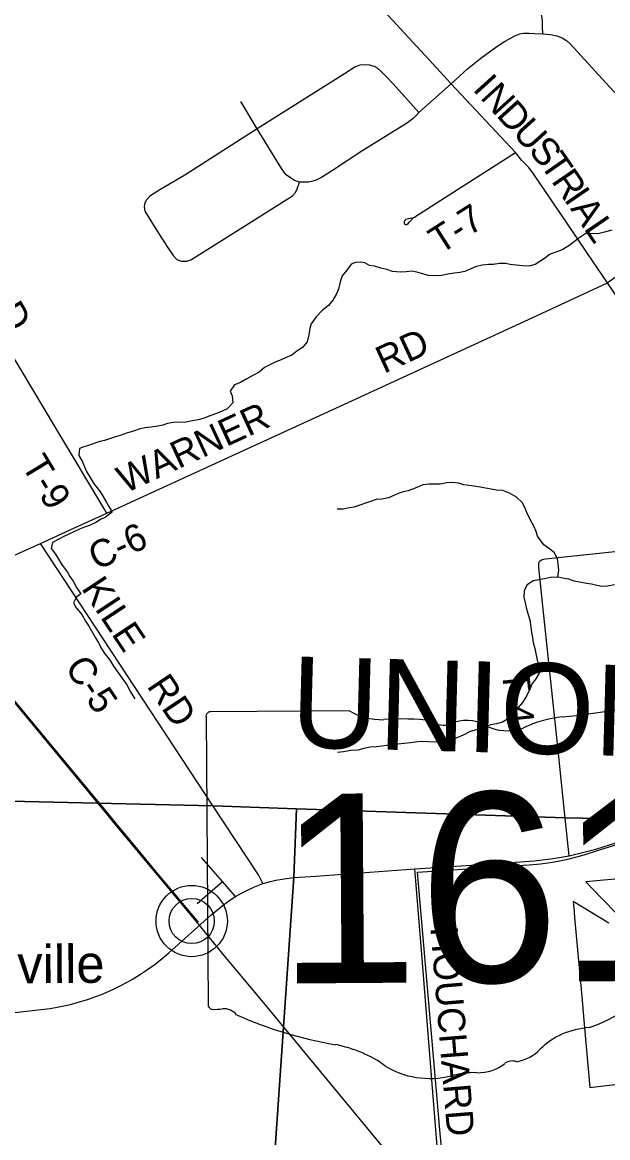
# Model space of a CAD drawing. Extents: x 114604 to 551442, y 316898 to 567001.
# Drawn here: x 145158 to 151606, y 436359 to 448649 of the extents above; entities that cross this region are included whole.
import ezdxf

# ---------------------------------------------------------------- set-up
doc = ezdxf.new("R2010")
doc.units = 0
for name, color, linetype in [('_CIVIL_CONSTRUCTION', 7, 'Continuous'), ('BD_X_Building', 7, 'Continuous'), ('GE_P_Alignment_1000_Bearings', 7, 'Continuous'), ('GE_P_Alignment_1000_Cardinal_Points', 7, 'Continuous'), ('GE_P_Alignment_100_Distances', 7, 'Continuous'), ('GE_P_Alignment_100_Stations', 7, 'Continuous'), ('GE_P_Alignment_500_Bearings', 7, 'Continuous'), ('GE_P_Alignment_500_Curve_Data', 7, 'Continuous'), ('GE_P_Alignment_500_Distances', 7, 'Continuous'), ('GE_X_Alignment', 7, 'Continuous'), ('PM_P_Cells', 7, 'Continuous'), ('PM_P_CL_Double_Solid', 7, 'Continuous'), ('PM_P_Crosswalk', 7, 'Continuous'), ('PM_X_Dotted_Line', 7, 'Continuous'), ('RS_Raster1', 7, 'Continuous')]:
    doc.layers.add(name, color=color, linetype=linetype)

msp = doc.modelspace()

# ---------------------------------------------------------------- linework, layer by layer
at = {"layer": '_CIVIL_CONSTRUCTION'}
for points in [[(148149, 439227), (148390, 439240), (149481, 439320), (150275, 439372), (150795, 439408), (150981, 439432), (151183, 439463), (151474, 439537), (151937, 439684), (152457, 439850)], [(144783, 437704), (145334, 437767), (145464, 437784), (145560, 437800), (145688, 437828), (145814, 437862), (145876, 437881), (145968, 437913), (146029, 437936), (146089, 437962), (146148, 437989), (146236, 438031), (146322, 438077), (146378, 438109), (146462, 438160), (146516, 438196), (146622, 438272), (146698, 438333), (146773, 438396), (147233, 438806), (147355, 438909), (147434, 438969), (147506, 439017), (147572, 439055), (147631, 439084), (147716, 439122), (147809, 439158), (147892, 439182), (147952, 439196), (148044, 439213), (148149, 439227)]]:
    msp.add_lwpolyline(points, dxfattribs=at)
at = {"layer": 'GE_P_Alignment_1000_Bearings'}
for points in [[(146007, 440046), (144493, 441870), (141847, 445068), (141213, 445836), (141158, 445902), (141088, 445966)], [(145998, 440038), (144484, 441862)], [(148042, 437573), (147814, 437848), (147364, 438390), (147124, 438682), (146647, 439256), (146439, 439506), (146167, 439833), (146105, 439909), (146057, 439967), (145998, 440038)], [(146546, 439377), (146467, 439492), (146177, 439841), (146114, 439917), (146066, 439975), (146007, 440046)], [(147099, 438732), (146656, 439264), (146467, 439492)], [(154570, 429704), (154430, 429872), (154230, 430114), (154144, 430218), (154057, 430324), (154018, 430370), (153623, 430848), (153199, 431358), (152953, 431658), (152889, 431734), (152628, 432050), (152401, 432322), (152202, 432563), (151700, 433168), (151275, 433667), (150546, 434554), (150058, 435155), (149707, 435567), (149303, 436050), (148169, 437422), (148042, 437573)]]:
    msp.add_lwpolyline(points, dxfattribs=at)
at = {"layer": 'GE_P_Alignment_1000_Cardinal_Points'}
for p, q in [((151183, 439463), (151139, 439879)), ((147364, 439181), (147133, 439448)), ((147085, 438939), (147364, 439181)), ((147506, 439017), (147364, 439181))]:
    msp.add_line(p, q, dxfattribs=at)
for points in [[(150893, 448521), (150889, 448602), (150889, 448649), (150884, 448699), (150876, 448732), (150863, 448769), (150846, 448798), (150822, 448830), (150751, 448904), (150624, 449037), (150468, 449197), (150245, 449416)], [(146091, 443242), (145524, 444186), (144634, 445668), (144605, 445714), (144574, 445744), (144535, 445772), (144471, 445810), (144389, 445862), (144361, 445884), (144322, 445923), (144291, 445965), (144125, 446218), (143331, 447419), (142960, 447984), (142931, 448022), (142886, 448063), (142843, 448090), (142687, 448170), (142589, 448225), (142546, 448256), (142514, 448285), (142481, 448325), (142431, 448397), (141902, 449196)], [(149883, 447972), (150061, 448138), (150209, 448254), (150386, 448383), (150471, 448437), (150523, 448469), (150583, 448500), (150639, 448522), (150680, 448529), (150740, 448529), (150800, 448526), (150893, 448521), (150975, 448514), (151047, 448501), (151104, 448479), (151152, 448449), (151189, 448415), (151238, 448364), (151545, 448028), (151715, 447841)], [(149525, 447655), (149242, 447972), (149166, 448053), (149107, 448112), (149069, 448144), (149038, 448161), (148981, 448177), (148933, 448179), (148876, 448177), (148821, 448155), (148706, 448080), (147744, 447476)], [(149883, 447972), (149525, 447655), (149498, 447623), (149462, 447590), (149434, 447568), (149389, 447533), (148911, 447235), (148575, 447017), (148454, 446941), (148403, 446914), (148359, 446897), (148312, 446888), (148276, 446888), (148211, 446887), (148158, 446905), (148111, 446934), (148065, 446968), (148020, 447026), (147744, 447476), (147564, 447777)], [(147744, 447476), (146947, 446966), (146674, 446805), (146563, 446732), (146525, 446693), (146508, 446659), (146501, 446619)], [(149471, 446500), (149820, 446721), (150590, 447216)], [(146501, 446619), (146509, 446570), (146657, 446327), (146757, 446172), (146820, 446079), (146862, 446036), (146913, 446016), (146969, 446016), (147016, 446033), (147615, 446412), (148063, 446693), (148133, 446739), (148166, 446775), (148187, 446815), (148211, 446887)], [(149453, 446491), (149407, 446483), (149383, 446475), (149369, 446463), (149363, 446450), (149363, 446438), (149368, 446427), (149379, 446420), (149394, 446422), (149409, 446434), (149422, 446449), (149451, 446481), (149458, 446492), (149471, 446500)], [(151709, 445851), (151603, 445777)], [(151139, 439879), (151047, 440769), (150904, 442113), (150848, 442643), (150847, 442678), (150853, 442704), (150864, 442717), (150886, 442730), (150922, 442737), (152414, 442895), (153280, 442994)], [(143328, 441792), (143435, 441859), (144405, 442466), (144522, 442530), (145359, 442907)], [(147809, 439158), (147791, 439197), (147759, 439254), (147261, 440011)]]:
    msp.add_lwpolyline(points, dxfattribs=at)
at = {"layer": 'GE_P_Alignment_100_Stations'}
for points in [[(149848, 435450), (149755, 436487), (149728, 436788), (149536, 438986), (149510, 439283), (150677, 439362), (150740, 439366), (150865, 439378), (150971, 439393), (151078, 439410), (151183, 439433), (151347, 439477), (151504, 439526), (151868, 439641)], [(151803, 439219), (151366, 439177), (151538, 439000), (151714, 438818)], [(151619, 438723), (151226, 438960), (151236, 438849), (151241, 438786), (151281, 438349), (151298, 438152), (151320, 437916), (151347, 437611), (151410, 436912), (152484, 437039)]]:
    msp.add_lwpolyline(points, dxfattribs=at)
at = {"layer": 'GE_P_Alignment_500_Bearings'}
for p, q in [((150781, 445398), (151603, 445777)), ((147261, 440011), (145359, 442907))]:
    msp.add_line(p, q, dxfattribs=at)
for points in [[(152682, 444038), (152590, 444198), (152290, 444732), (152160, 444947), (151960, 445252), (151603, 445777), (151385, 446100), (151150, 446450), (150790, 446979), (150737, 447050), (150662, 447128), (150590, 447216), (149883, 447972), (149635, 448238), (147817, 450211), (146643, 451480), (145686, 452514)], [(145359, 442907), (145733, 443080), (146091, 443242), (148794, 444481), (150781, 445398)], [(150183, 432219), (150065, 433541), (149938, 434551), (149800, 435349), (149768, 435758), (149550, 438468), (149481, 439320)]]:
    msp.add_lwpolyline(points, dxfattribs=at)
at = {"layer": 'GE_P_Alignment_500_Curve_Data'}
for p, q in [((147183, 440998), (147205, 437828)), ((148763, 441064), (147234, 441053))]:
    msp.add_line(p, q, dxfattribs=at)
for centre, major_axis, ratio, start_param, end_param in [((150512, 445398), (5536, 40), 0.800001, 4.814396, 5.04237), ((147242, 441005), (60.5, 0.4), 0.8, 1.712693, 3.28349), ((149124, 441434), (587, 4), 0.8, 4.042523, 4.731795), ((151256, 440113), (1114, 8), 0.8, 1.699011, 2.107814), ((149334, 439288), (2106, 15), 0.8, 1.404758, 1.657858), ((149799, 441040), (169, 1), 0.8, 3.836095, 5.185415), ((150051, 440675), (352, 3), 0.8, 0.950623, 2.079405), ((150501, 441181), (423, 3), 0.8, 4.081561, 5.145723), ((150871, 438594), (1385, 10), 0.8, 5.101753, 6.440018), ((147266, 437821), (61, 0.4), 0.8, 3.00124, 4.508301), ((147273, 438146), (466, 3), 0.8, 4.665946, 4.897461), ((147372, 437646), (168, 1), 0.8, 0.519207, 1.627899), ((149471, 440509), (3998, 29), 0.8, 4.195996, 4.488959), ((151467, 436968), (758, 5), 0.8, 1.647645, 2.488433), ((148308, 436412), (1251, 9), 0.8, 0.823519, 1.323588), ((150502, 437544), (447, 3), 0.8, 4.937069, 5.64225), ((150171, 437413), (423, 3), 0.8, 4.691044, 5.507374), ((150556, 437109), (119, 1), 0.8, 1.147584, 2.315152), ((149652, 437647), (794, 6), 0.8, 4.026481, 4.996735), ((150119, 436554), (652, 5), 0.8, 1.495662, 1.94098)]:
    msp.add_ellipse(centre, major_axis=major_axis, ratio=ratio, start_param=start_param, end_param=end_param, dxfattribs=at)
at = {"layer": 'GE_P_Alignment_500_Distances'}
for points in [[(158404, 452871), (158334, 448459), (158350, 446686), (158353, 446272), (158384, 439701), (158384, 439650), (157545, 439673), (156715, 439694), (156142, 439709), (156053, 439712), (155550, 439725), (152473, 439858), (151138, 439882), (148177, 439983), (147260, 440014), (140707, 440166)], [(147386, 428151), (148148, 439230), (148177, 439983), (151138, 439882), (152473, 439858), (155550, 439725), (156053, 439712), (156142, 439709), (156715, 439694), (157545, 439673), (158384, 439650), (158384, 439701), (158353, 446272), (158350, 446686), (158334, 448459), (158404, 452871)], [(140707, 440166), (147260, 440014), (148177, 439983), (148148, 439230), (147386, 428151)]]:
    msp.add_lwpolyline(points, dxfattribs=at)
at = {"layer": 'GE_X_Alignment'}
for radius in [393, 249]:
    msp.add_circle((147024, 438746), radius, dxfattribs=at)
at = {"layer": 'PM_P_Cells'}
for points in [[(151289, 446269), (151180, 446186), (151104, 446143), (151034, 446116), (150974, 446096), (150911, 446047), (150809, 445980), (150739, 445963), (150671, 445965), (150597, 445974), (150531, 445980), (150481, 445991), (150413, 445993), (150343, 445980), (150293, 445982), (150223, 445973), (150163, 445958), (150099, 445934), (150033, 445903), (149979, 445893), (149917, 445884), (149846, 445873), (149774, 445861), (149702, 445854), (149633, 445859), (149567, 445877), (149503, 445896), (149449, 445906), (149387, 445901), (149323, 445897), (149237, 445904), (149175, 445924), (149108, 445941), (149036, 445962), (148984, 445970), (148932, 446000), (148882, 446007), (148830, 446001), (148780, 445984), (148734, 445918), (148681, 445855), (148659, 445789), (148642, 445710), (148620, 445656), (148579, 445589), (148532, 445529), (148460, 445474), (148395, 445405), (148341, 445328), (148324, 445276), (148316, 445206), (148297, 445129), (148245, 445067), (148184, 445026), (148126, 444981), (148058, 444951), (148008, 444930), (147943, 444903), (147827, 444844), (147769, 444796), (147696, 444757), (147632, 444720), (147562, 444681), (147494, 444653), (147449, 444584), (147469, 444534), (147478, 444458), (147415, 444391), (147359, 444363), (147299, 444340), (147225, 444313), (147161, 444289), (147097, 444268), (147016, 444253), (146940, 444240), (146873, 444242), (146821, 444241), (146758, 444227), (146706, 444212), (146650, 444198), (146582, 444189), (146508, 444182), (146444, 444166), (146384, 444145), (146316, 444125), (146236, 444098), (146186, 444081), (146130, 444063), (146065, 444040), (146013, 444030), (145959, 444013), (145889, 443986), (145837, 443972), (145787, 443953), (145782, 443877), (145822, 443807), (145843, 443751), (145867, 443699), (145904, 443635), (145951, 443560), (146009, 443486)], [(151652, 446358), (151572, 446336), (151498, 446319), (151366, 446323), (151289, 446269)], [(151057, 442536), (151067, 442612), (151060, 442680), (151054, 442738), (151015, 442806), (150955, 442856), (150904, 442893), (150833, 442987), (150817, 443039), (150792, 443097), (150752, 443169), (150717, 443249), (150695, 443303), (150664, 443359), (150600, 443418), (150525, 443460), (150451, 443489), (150381, 443495), (150321, 443504), (150260, 443516), (150204, 443527), (150132, 443537), (150076, 443546), (150020, 443554), (149966, 443571), (149888, 443577), (149834, 443574), (149760, 443559), (149698, 443559), (149640, 443560), (149570, 443554), (149504, 443525), (149410, 443486), (149354, 443474), (149300, 443457), (149250, 443437), (149191, 443408), (149119, 443395), (149055, 443391), (149005, 443374), (148951, 443354), (148889, 443331), (148811, 443306), (148761, 443298), (148693, 443285), (148627, 443283)], [(146009, 443486), (146040, 443434), (146083, 443364), (146111, 443314), (146148, 443250), (146074, 443196), (146020, 443169), (145968, 443138), (145897, 443106), (145845, 443085), (145787, 443065), (145735, 443040), (145669, 443009), (145614, 442983), (145560, 442954), (145492, 442917), (145477, 442853), (145523, 442789), (145558, 442735), (145598, 442666), (145657, 442592), (145683, 442542), (145718, 442490), (145755, 442422), (145803, 442353), (145751, 442310), (145724, 442251), (145750, 442198), (145813, 442124), (145856, 442052), (145890, 441994), (145919, 441944), (145964, 441868), (145998, 441811), (146033, 441743), (146069, 441689), (146118, 441627), (146164, 441553), (146274, 441402), (146308, 441348), (146349, 441272), (146396, 441196)], [(151681, 442451), (151605, 442436), (151541, 442433), (151487, 442443), (151428, 442457), (151374, 442464), (151296, 442480), (151238, 442493), (151180, 442513), (151128, 442522), (151062, 442536), (150977, 442533), (150912, 442518), (150848, 442506), (150784, 442495), (150714, 442446), (150685, 442384), (150681, 442316), (150698, 442254), (150708, 442202), (150727, 442136), (150747, 442066), (150760, 441983), (150767, 441925), (150777, 441869), (150786, 441817), (150802, 441749), (150829, 441619), (150846, 441549), (150857, 441483), (150813, 441414), (150776, 441364), (150746, 441293), (150715, 441231), (150669, 441154), (150620, 441101), (150572, 441047), (150521, 440982), (150449, 440939), (150381, 440921), (150317, 440908), (150241, 440879), (150172, 440857), (150092, 440834), (150014, 440793), (149946, 440765), (149892, 440740), (149824, 440727), (149766, 440723), (149700, 440718), (149634, 440722), (149570, 440723), (149514, 440721), (149434, 440710), (149364, 440701), (149296, 440695), (149242, 440686), (149174, 440679), (149120, 440673), (149056, 440664), (148994, 440662), (148922, 440649), (148853, 440628), (148777, 440624), (148695, 440611), (148629, 440604)]]:
    msp.add_lwpolyline(points, dxfattribs=at)
at = {"layer": 'PM_X_Dotted_Line'}
msp.add_line((147024, 438746), (147024, 438746), dxfattribs=at)
at = {"layer": 'RS_Raster1'}
for points in [[(158404, 452871), (158334, 448459), (158350, 446686), (158353, 446272), (158384, 439701), (158384, 439650), (157545, 439673), (156715, 439694), (156142, 439709), (156053, 439712), (155550, 439725), (152473, 439858), (151138, 439882), (148177, 439983), (147260, 440014), (140707, 440166)], [(147386, 428151), (148148, 439230), (148177, 439983), (151138, 439882), (152473, 439858), (155550, 439725), (156053, 439712), (156142, 439709), (156715, 439694), (157545, 439673), (158384, 439650), (158384, 439701), (158353, 446272), (158350, 446686), (158334, 448459), (158404, 452871)], [(140707, 440166), (147260, 440014), (148177, 439983), (148148, 439230), (147386, 428151)]]:
    msp.add_lwpolyline(points, dxfattribs=at)

# ---------------------------------------------------------------- texts
at = {"layer": '_CIVIL_CONSTRUCTION'}
msp.add_text('Kileville', height=417, rotation=0.4118, dxfattribs=at).set_placement((144175, 438053))
at = {"layer": 'BD_X_Building'}
for s, p in [('161', (149395, 439146)), ('s', (149748, 439221)), ('r', (149748, 439221))]:
    msp.add_text(s, height=1, rotation=0.4119, dxfattribs=at).set_placement(p)
at = {"layer": 'GE_P_Alignment_100_Distances'}
msp.add_text('UNION COUNTY', height=1000.03, rotation=358.4741, dxfattribs=at).set_placement((148106, 440663))
at = {"layer": 'GE_P_Alignment_500_Curve_Data'}
msp.add_text('161', height=2088.3, rotation=0.4119, dxfattribs=at).set_placement((147973, 438057))
at = {"layer": 'PM_P_CL_Double_Solid'}
for s, rotation, p in [('I', 312.2088, (150110, 447907)), ('N', 312.2103, (150193, 447816)), ('D', 312.2103, (150370, 447620)), ('U', 312.1904, (150547, 447425)), ('S', 311.1581, (150724, 447230)), ('T', 304.7938, (150852, 447085)), ('R', 304.3597, (150979, 446901)), ('I', 304.3581, (151118, 446698)), ('A', 304.3526, (151188, 446596)), ('L', 304.3592, (151337, 446378)), ('RD', 24.7747, (149142, 444774)), ('WARNER', 24.7766, (146292, 443455)), ('C-6', 24.7421, (145976, 442606)), ('KILE', 303.6, (145801, 442412)), ('C-5', 303.5891, (145619, 441544)), ('RD', 303.828, (146522, 441335)), ('HOUCHARD', 274.6531, (149653, 438674))]:
    msp.add_text(s, height=300, rotation=rotation, dxfattribs=at).set_placement(p)
at = {"layer": 'PM_P_Crosswalk'}
for s, rotation, p in [('T-7', 32.5632, (149761, 446087)), ('D', 301.0613, (144868, 445458)), ('T-9', 301.0483, (145142, 443769)), ('T-4', 276.1231, (150439, 441499))]:
    msp.add_text(s, height=300, rotation=rotation, dxfattribs=at).set_placement(p)

doc.saveas('drawing.dxf')
